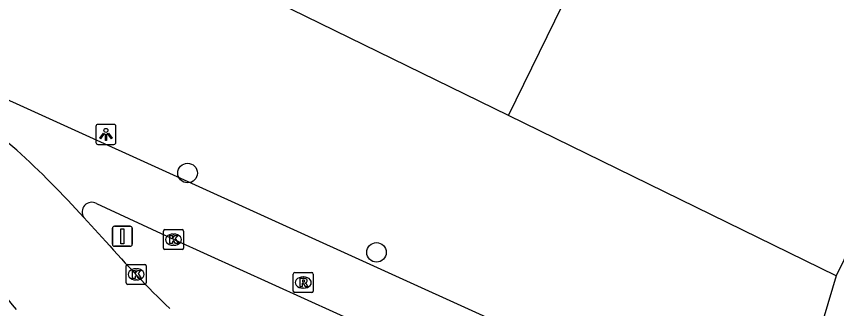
# Model space of a CAD drawing. Extents: x 160107 to 160928, y 382056 to 382918.
# Drawn here: x 160303.9 to 160344.92, y 382085.18 to 382099.78 of the extents above; entities that cross this region are included whole.
import ezdxf

# ---------------------------------------------------------------- set-up
doc = ezdxf.new("R2010")
doc.units = 0
for name, color, linetype in [('IMGEO_Boom', 7, 'Continuous'), ('IMGEO_Fietspad_open', 7, 'Continuous'), ('IMGEO_Kolk', 7, 'Continuous'), ('IMGEO_Lichtpunt', 7, 'Continuous'), ('IMGEO_Pand', 7, 'Continuous'), ('IMGEO_Rijbaan_lokaal_open', 7, 'Continuous'), ('IMGEO_Rioolput', 7, 'Continuous'), ('IMGEO_Verkeersbordpaal', 7, 'Continuous'), ('IMGEO_Voetpad_open', 7, 'Continuous')]:
    doc.layers.add(name, color=color, linetype=linetype)

msp = doc.modelspace()

# ---------------------------------------------------------------- linework, layer by layer
at = {"layer": 'IMGEO_Boom'}
for centre in [(160312.46, 382091.95), (160321.91, 382087.984)]:
    msp.add_circle(centre, 0.489, dxfattribs=at)
at = {"layer": 'IMGEO_Fietspad_open'}
for points in [[(160295.872, 382099.054), (160327.415, 382084.749), (160331.361, 382083.082), (160332.274, 382082.684)], [(160307.905, 382090.431), (160311.829, 382088.605), (160328, 382081.281), (160329.507, 382080.56), (160331.002, 382079.835)]]:
    msp.add_lwpolyline(points, dxfattribs=at)
msp.add_arc((160307.672, 382090.003), 0.487, 61.4214, 214.3162, dxfattribs=at)
at = {"layer": 'IMGEO_Kolk'}
for p, q in [((160311.255, 382088.196), (160311.255, 382089.048)), ((160311.33, 382089.122), (160312.182, 382089.122)), ((160311.743, 382088.902), (160311.768, 382088.902)), ((160312.256, 382089.048), (160312.256, 382088.196)), ((160311.766, 382088.342), (160311.741, 382088.342)), ((160312.182, 382088.122), (160311.33, 382088.122)), ((160309.389, 382086.458), (160309.389, 382087.31)), ((160309.464, 382087.384), (160310.316, 382087.384)), ((160309.877, 382087.164), (160309.902, 382087.164)), ((160310.39, 382087.31), (160310.39, 382086.458)), ((160310.316, 382086.384), (160309.464, 382086.384)), ((160309.9, 382086.604), (160309.875, 382086.604))]:
    msp.add_line(p, q, dxfattribs=at)
for points in [[(160311.255, 382088.196), (160311.255, 382089.048)], [(160311.33, 382089.122), (160312.182, 382089.122)], [(160311.576, 382088.822), (160311.699, 382088.822), (160311.699, 382088.671), (160311.829, 382088.822), (160311.993, 382088.822), (160311.847, 382088.671), (160312, 382088.422), (160311.848, 382088.422), (160311.763, 382088.586), (160311.699, 382088.519), (160311.699, 382088.422), (160311.576, 382088.422), (160311.576, 382088.822)], [(160312.256, 382089.048), (160312.256, 382088.196)], [(160312.182, 382088.122), (160311.33, 382088.122)], [(160309.389, 382086.458), (160309.389, 382087.31)], [(160309.464, 382087.384), (160310.316, 382087.384)], [(160310.39, 382087.31), (160310.39, 382086.458)], [(160309.71, 382087.084), (160309.833, 382087.084), (160309.833, 382086.933), (160309.963, 382087.084), (160310.127, 382087.084), (160309.981, 382086.933), (160310.134, 382086.684), (160309.982, 382086.684), (160309.897, 382086.848), (160309.833, 382086.781), (160309.833, 382086.684), (160309.71, 382086.684), (160309.71, 382087.084)], [(160310.316, 382086.384), (160309.464, 382086.384)]]:
    msp.add_lwpolyline(points, dxfattribs=at)
for centre, start, end in [((160311.332, 382089.046), 91.552, 178.448), ((160311.332, 382089.046), 91.552, 178.448), ((160312.18, 382089.046), 1.552, 88.448), ((160312.18, 382089.046), 1.552, 88.448), ((160311.332, 382088.198), 181.552, 268.448), ((160311.332, 382088.198), 181.552, 268.448), ((160312.18, 382088.198), 271.552, 358.448), ((160312.18, 382088.198), 271.552, 358.448), ((160309.466, 382087.308), 91.552, 178.448), ((160309.466, 382087.308), 91.552, 178.448), ((160310.314, 382087.308), 1.552, 88.448), ((160310.314, 382087.308), 1.552, 88.448), ((160309.466, 382086.46), 181.552, 268.448), ((160309.466, 382086.46), 181.552, 268.448), ((160310.314, 382086.46), 271.552, 358.448), ((160310.314, 382086.46), 271.552, 358.448)]:
    msp.add_arc(centre, 0.0765, start, end, dxfattribs=at)
for centre, major_axis, ratio, start_param, end_param in [((160311.742, 382088.622), (-0.387, 0.002), 0.722429, 4.712389, 7.853982), ((160311.767, 382088.622), (-0.39, 0.002), 0.717154, 1.570796, 4.712389), ((160309.876, 382086.884), (-0.387, 0.002), 0.722429, 4.712389, 7.853982), ((160309.901, 382086.884), (-0.39, 0.002), 0.717154, 1.570796, 4.712389)]:
    msp.add_ellipse(centre, major_axis=major_axis, ratio=ratio, start_param=start_param, end_param=end_param, dxfattribs=at)
at = {"layer": 'IMGEO_Lichtpunt'}
for p, q in [((160307.876, 382094.284), (160307.876, 382093.477)), ((160307.876, 382094.284), (160307.876, 382093.477)), ((160308.778, 382094.379), (160307.97, 382094.379)), ((160308.778, 382094.379), (160307.97, 382094.379)), ((160308.872, 382093.477), (160308.872, 382094.284)), ((160308.872, 382093.477), (160308.872, 382094.284)), ((160307.97, 382093.383), (160308.778, 382093.383)), ((160307.97, 382093.383), (160308.778, 382093.383))]:
    msp.add_line(p, q, dxfattribs=at)
for points in [[(160308.25, 382093.948), (160308.289, 382093.92), (160308.101, 382093.658), (160308.063, 382093.685), (160308.25, 382093.948)], [(160308.352, 382093.9), (160308.399, 382093.9), (160308.399, 382093.578), (160308.352, 382093.578), (160308.352, 382093.9)], [(160308.462, 382093.92), (160308.5, 382093.947), (160308.687, 382093.685), (160308.648, 382093.657), (160308.462, 382093.92)]]:
    msp.add_lwpolyline(points, dxfattribs=at)
msp.add_circle((160308.375, 382094.082), 0.0994, dxfattribs=at)
for centre, start, end in [((160307.97, 382094.284), 90, 180), ((160307.97, 382094.284), 90, 180), ((160308.778, 382094.284), 0, 90), ((160308.778, 382094.284), 0, 90), ((160307.97, 382093.477), 180, 270), ((160307.97, 382093.477), 180, 270), ((160308.778, 382093.477), 270, 0), ((160308.778, 382093.477), 270, 360)]:
    msp.add_arc(centre, 0.0946, start, end, dxfattribs=at)
at = {"layer": 'IMGEO_Pand'}
for points in [[(160328.51, 382094.825), (160336.631, 382111.423)], [(160328.51, 382094.825), (160311.135, 382103.326)], [(160352.794, 382102.932), (160344.903, 382086.804)], [(160344.903, 382086.804), (160328.51, 382094.825)]]:
    msp.add_lwpolyline(points, dxfattribs=at)
at = {"layer": 'IMGEO_Rijbaan_lokaal_open'}
for points in [[(160303.92, 382093.093), (160300.559, 382095.895)], [(160308.377, 382088.529), (160307.27, 382089.729)]]:
    msp.add_lwpolyline(points, dxfattribs=at)
for centre, radius, start, end in [((160270.324, 382056.287), 49.833, 42.1502, 47.6108), ((160265.472, 382053.477), 49.784, 39.48, 45.2144), ((160348.069, 382123.107), 52.641, 221.0618, 226.1029)]:
    msp.add_arc(centre, radius, start, end, dxfattribs=at)
at = {"layer": 'IMGEO_Rioolput'}
for p, q in [((160317.746, 382086.05), (160317.746, 382086.902)), ((160317.821, 382086.976), (160318.673, 382086.976)), ((160318.234, 382086.756), (160318.259, 382086.756)), ((160318.747, 382086.902), (160318.747, 382086.05)), ((160318.673, 382085.976), (160317.821, 382085.976)), ((160318.257, 382086.196), (160318.232, 382086.196))]:
    msp.add_line(p, q, dxfattribs=at)
for points in [[(160317.746, 382086.05), (160317.746, 382086.902)], [(160317.821, 382086.976), (160318.673, 382086.976)], [(160318.335, 382086.674), (160318.083, 382086.676), (160318.083, 382086.276)], [(160318.747, 382086.902), (160318.747, 382086.05)], [(160318.083, 382086.276), (160318.207, 382086.276), (160318.207, 382086.438), (160318.218, 382086.438)], [(160318.261, 382086.595), (160318.207, 382086.595), (160318.207, 382086.514)], [(160318.207, 382086.514), (160318.259, 382086.514)], [(160318.265, 382086.409), (160318.336, 382086.276), (160318.476, 382086.276), (160318.411, 382086.402)], [(160318.673, 382085.976), (160317.821, 382085.976)]]:
    msp.add_lwpolyline(points, dxfattribs=at)
for centre, radius, start, end in [((160317.823, 382086.9), 0.0765, 91.552, 178.448), ((160317.823, 382086.9), 0.0765, 91.552, 178.448), ((160318.671, 382086.9), 0.0765, 1.552, 88.448), ((160318.671, 382086.9), 0.0765, 1.552, 88.448), ((160318.217, 382086.385), 0.0533, 26.0293, 88.6989), ((160318.243, 382086.703), 0.19, 274.7715, 282.9687), ((160318.267, 382086.499), 0.0964, 77.0061, 93.1865), ((160318.281, 382086.556), 0.0378, 276.6634, 79.6772), ((160318.334, 382086.564), 0.109, 350.3612, 89.416), ((160318.332, 382086.564), 0.112, 277.5842, 350.9817), ((160318.316, 382086.349), 0.108, 29.5134, 73.7905), ((160317.823, 382086.052), 0.0765, 181.552, 268.448), ((160317.823, 382086.052), 0.0765, 181.552, 268.448), ((160318.671, 382086.052), 0.0765, 271.552, 358.448), ((160318.671, 382086.052), 0.0765, 271.552, 358.448)]:
    msp.add_arc(centre, radius, start, end, dxfattribs=at)
for centre, major_axis, ratio, start_param, end_param in [((160318.233, 382086.476), (-0.387, 0.002), 0.722429, 4.712389, 7.853982), ((160318.258, 382086.476), (-0.39, 0.002), 0.717154, 1.570796, 4.712389)]:
    msp.add_ellipse(centre, major_axis=major_axis, ratio=ratio, start_param=start_param, end_param=end_param, dxfattribs=at)
at = {"layer": 'IMGEO_Verkeersbordpaal'}
for p, q in [((160308.701, 382088.39), (160308.701, 382089.19)), ((160308.701, 382089.19), (160308.701, 382088.39)), ((160308.801, 382089.29), (160309.591, 382089.29)), ((160309.591, 382089.29), (160308.801, 382089.29)), ((160309.691, 382089.19), (160309.691, 382088.39)), ((160309.691, 382088.39), (160309.691, 382089.19)), ((160309.591, 382088.29), (160308.801, 382088.29)), ((160308.801, 382088.29), (160309.591, 382088.29))]:
    msp.add_line(p, q, dxfattribs=at)
msp.add_lwpolyline([(160309.121, 382089.165), (160309.271, 382089.165), (160309.271, 382088.415), (160309.121, 382088.415), (160309.121, 382089.165)], dxfattribs=at)
for centre, start, end in [((160308.801, 382089.19), 90, 180), ((160308.801, 382089.19), 90, 180), ((160309.591, 382089.19), 0, 90), ((160309.591, 382089.19), 360, 90), ((160308.801, 382088.39), 180, 270), ((160308.801, 382088.39), 180, 270), ((160309.591, 382088.39), 270, 0), ((160309.591, 382088.39), 270, 0)]:
    msp.add_arc(centre, 0.1, start, end, dxfattribs=at)
at = {"layer": 'IMGEO_Voetpad_open'}
msp.add_lwpolyline([(160344.903, 382086.804), (160342.736, 382079.526)], dxfattribs=at)

doc.saveas('drawing.dxf')
